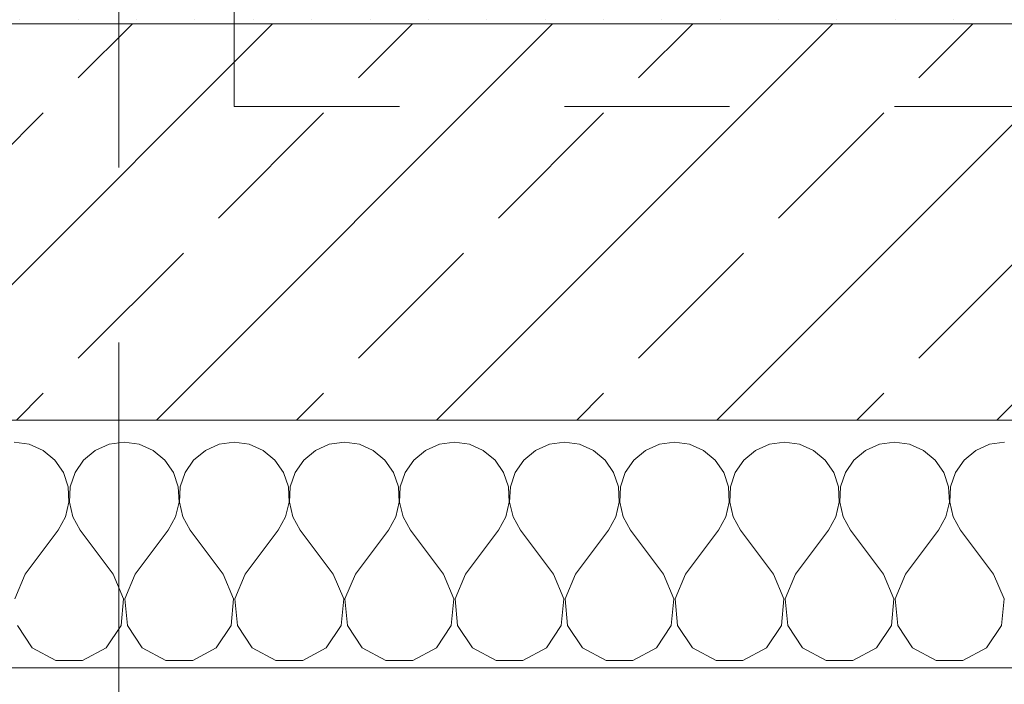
# Model space of a CAD drawing. Header units: metres. Extents: x -4 to 99, y -11 to 17.
# Tile 458 of 656: x 47.27 to 47.866, y -0.155 to 0.247. Entities that reach past the tile are written whole.
import ezdxf

# ---------------------------------------------------------------- set-up
doc = ezdxf.new("R2010")
doc.units = ezdxf.units.M
doc.header["$MEASUREMENT"] = 0
for name, pattern in [('Strichlinie doppelt', [0.546806, 0.264583, -0.105833, 0.070556, -0.105833]), ('Strichlinie eng', [0.115, 0.075, -0.04]), ('Untersicht', [0.1, 0.075, -0.025])]:
    doc.linetypes.add(name, pattern=pattern)
for name, color, linetype in [('152 - Bemaßung_ Beschriftung.Ausbau', 7, 'Continuous'), ('451 - Universal.Achsen Raster', 7, 'Continuous'), ('603 - Struktur.Bodenplatte_ Decke Roh', 7, 'Continuous'), ('604 - Struktur.Wand Aussen', 7, 'Continuous'), ('607 - Struktur.Stütze', 7, 'Continuous'), ('653 - Abdeckung.TB Verkofferung', 7, 'Continuous')]:
    doc.layers.add(name, color=color, linetype=linetype)
doc.styles.add('ERSTELLTER_STIL_2', font='txt')
doc.dimstyles.new('ERSTELLTER_STIL__1', dxfattribs={"dimtxt": 0.1, "dimasz": 0.0532, "dimexe": 0.18, "dimexo": 0.0625, "dimgap": 0, "dimtad": 1, "dimzin": 0, "dimdsep": 46, "dimtxsty": 'ERSTELLTER_STIL_2', "dimblk": 'ARROWHEAD_2', "dimblk1": 'ARROWHEAD_2', "dimblk2": 'ARROWHEAD_2', "dimcen": 0.09, "dimse1": 1, "dimse2": 1, "dimclrd": 7, "dimclre": 7, "dimclrt": 7, "dimazin": 0, "dimtfac": 1, "dimtdec": 4, "dimtmove": 0, "dimatfit": 3, "dimfxl": 1, "dimtolj": 1, "dimtzin": 0, "dimarcsym": 0})
doc.dimstyles.new('ERSTELLTER_STIL__2', dxfattribs={"dimtxt": 0.1, "dimasz": 0.0532, "dimexe": 0.18, "dimexo": 0.0625, "dimgap": 0, "dimtad": 1, "dimtih": 1, "dimtoh": 1, "dimzin": 0, "dimdsep": 46, "dimtxsty": 'ERSTELLTER_STIL_2', "dimblk": 'ARROWHEAD_2', "dimblk1": 'ARROWHEAD_2', "dimblk2": 'ARROWHEAD_2', "dimcen": 0.09, "dimse1": 1, "dimse2": 1, "dimclrd": 7, "dimclre": 7, "dimclrt": 7, "dimazin": 0, "dimtfac": 1, "dimtdec": 4, "dimtmove": 0, "dimatfit": 3, "dimfxl": 1, "dimtolj": 1, "dimtzin": 0, "dimarcsym": 0})
doc.dimstyles.new('ERSTELLTER_STIL__4', dxfattribs={"dimtxt": 0.1, "dimasz": 0.0532, "dimexe": 0.18, "dimexo": 0.0625, "dimgap": 0, "dimtad": 1, "dimzin": 0, "dimdsep": 46, "dimtxsty": 'ERSTELLTER_STIL_2', "dimblk": 'ARROWHEAD_2', "dimblk1": 'ARROWHEAD_2', "dimblk2": 'ARROWHEAD_2', "dimcen": 0.09, "dimse1": 1, "dimse2": 1, "dimclrd": 7, "dimclre": 7, "dimclrt": 7, "dimazin": 0, "dimtfac": 1, "dimtdec": 4, "dimtmove": 2, "dimatfit": 3, "dimfxl": 1, "dimtolj": 1, "dimtzin": 0, "dimarcsym": 0})
pattern_1 = [(45, (0, 0), (-0.01767767, 0.01767767), [0, -0.025])]

# ---------------------------------------------------------------- blocks, each defined once
blk = doc.blocks.new('*X98')
at = {"layer": '604 - Struktur.Wand Aussen', "color": 7, "linetype": 'Continuous', "lineweight": 5}
for p, q in [((47.27578, -0.0096), (47.26667, -0.00833)), ((47.28419, -0.01331), (47.27578, -0.0096)), ((47.32422, -0.0096), (47.31581, -0.01331)), ((47.33333, -0.00833), (47.32422, -0.0096)), ((47.34244, -0.0096), (47.33333, -0.00833)), ((47.35086, -0.01331), (47.34244, -0.0096)), ((47.39089, -0.0096), (47.38248, -0.01331)), ((47.4, -0.00833), (47.39089, -0.0096)), ((47.40911, -0.0096), (47.4, -0.00833)), ((47.41752, -0.01331), (47.40911, -0.0096)), ((47.45756, -0.0096), (47.44914, -0.01331)), ((47.46667, -0.00833), (47.45756, -0.0096)), ((47.47578, -0.0096), (47.46667, -0.00833)), ((47.48419, -0.01331), (47.47578, -0.0096)), ((47.52422, -0.0096), (47.51581, -0.01331)), ((47.53333, -0.00833), (47.52422, -0.0096)), ((47.54244, -0.0096), (47.53333, -0.00833)), ((47.55086, -0.01331), (47.54244, -0.0096)), ((47.59089, -0.0096), (47.58248, -0.01331)), ((47.6, -0.00833), (47.59089, -0.0096)), ((47.60911, -0.0096), (47.6, -0.00833)), ((47.61752, -0.01331), (47.60911, -0.0096)), ((47.65756, -0.0096), (47.64914, -0.01331)), ((47.66667, -0.00833), (47.65756, -0.0096)), ((47.67578, -0.0096), (47.66667, -0.00833)), ((47.68419, -0.01331), (47.67578, -0.0096)), ((47.72422, -0.0096), (47.71581, -0.01331)), ((47.73333, -0.00833), (47.72422, -0.0096)), ((47.74244, -0.0096), (47.73333, -0.00833)), ((47.75086, -0.01331), (47.74244, -0.0096)), ((47.79089, -0.0096), (47.78248, -0.01331)), ((47.8, -0.00833), (47.79089, -0.0096)), ((47.80911, -0.0096), (47.8, -0.00833)), ((47.81752, -0.01331), (47.80911, -0.0096)), ((47.85756, -0.0096), (47.84914, -0.01331)), ((47.86667, -0.00833), (47.85756, -0.0096)), ((47.29127, -0.01918), (47.28419, -0.01331)), ((47.31581, -0.01331), (47.30873, -0.01918)), ((47.35794, -0.01918), (47.35086, -0.01331)), ((47.38248, -0.01331), (47.37539, -0.01918)), ((47.42461, -0.01918), (47.41752, -0.01331)), ((47.44914, -0.01331), (47.44206, -0.01918)), ((47.49127, -0.01918), (47.48419, -0.01331)), ((47.51581, -0.01331), (47.50873, -0.01918)), ((47.55794, -0.01918), (47.55086, -0.01331)), ((47.58248, -0.01331), (47.57539, -0.01918)), ((47.62461, -0.01918), (47.61752, -0.01331)), ((47.64914, -0.01331), (47.64206, -0.01918)), ((47.69127, -0.01918), (47.68419, -0.01331)), ((47.71581, -0.01331), (47.70873, -0.01918)), ((47.75794, -0.01918), (47.75086, -0.01331)), ((47.78248, -0.01331), (47.77539, -0.01918)), ((47.82461, -0.01918), (47.81752, -0.01331)), ((47.84914, -0.01331), (47.84206, -0.01918)), ((47.29648, -0.02676), (47.29127, -0.01918)), ((47.30873, -0.01918), (47.30352, -0.02676)), ((47.36315, -0.02676), (47.35794, -0.01918)), ((47.37539, -0.01918), (47.37019, -0.02676)), ((47.42981, -0.02676), (47.42461, -0.01918)), ((47.44206, -0.01918), (47.43685, -0.02676)), ((47.49648, -0.02676), (47.49127, -0.01918)), ((47.50873, -0.01918), (47.50352, -0.02676)), ((47.56315, -0.02676), (47.55794, -0.01918)), ((47.57539, -0.01918), (47.57019, -0.02676)), ((47.62981, -0.02676), (47.62461, -0.01918)), ((47.64206, -0.01918), (47.63685, -0.02676)), ((47.69648, -0.02676), (47.69127, -0.01918)), ((47.70873, -0.01918), (47.70352, -0.02676)), ((47.76315, -0.02676), (47.75794, -0.01918)), ((47.77539, -0.01918), (47.77019, -0.02676)), ((47.82981, -0.02676), (47.82461, -0.01918)), ((47.84206, -0.01918), (47.83685, -0.02676)), ((47.29942, -0.03547), (47.29648, -0.02676)), ((47.30352, -0.02676), (47.30058, -0.03547)), ((47.36609, -0.03547), (47.36315, -0.02676)), ((47.37019, -0.02676), (47.36725, -0.03547)), ((47.43275, -0.03547), (47.42981, -0.02676)), ((47.43685, -0.02676), (47.43391, -0.03547)), ((47.49942, -0.03547), (47.49648, -0.02676)), ((47.50352, -0.02676), (47.50058, -0.03547)), ((47.56609, -0.03547), (47.56315, -0.02676)), ((47.57019, -0.02676), (47.56725, -0.03547)), ((47.63275, -0.03547), (47.62981, -0.02676)), ((47.63685, -0.02676), (47.63391, -0.03547)), ((47.69942, -0.03547), (47.69648, -0.02676)), ((47.70352, -0.02676), (47.70058, -0.03547)), ((47.76609, -0.03547), (47.76315, -0.02676)), ((47.77019, -0.02676), (47.76725, -0.03547)), ((47.83275, -0.03547), (47.82981, -0.02676)), ((47.83685, -0.02676), (47.83391, -0.03547)), ((47.29987, -0.04466), (47.29942, -0.03547)), ((47.30058, -0.03547), (47.30013, -0.04466)), ((47.36653, -0.04466), (47.36609, -0.03547)), ((47.36725, -0.03547), (47.3668, -0.04466)), ((47.4332, -0.04466), (47.43275, -0.03547)), ((47.43391, -0.03547), (47.43347, -0.04466)), ((47.49987, -0.04466), (47.49942, -0.03547)), ((47.50058, -0.03547), (47.50013, -0.04466)), ((47.56653, -0.04466), (47.56609, -0.03547)), ((47.56725, -0.03547), (47.5668, -0.04466)), ((47.6332, -0.04466), (47.63275, -0.03547)), ((47.63391, -0.03547), (47.63347, -0.04466)), ((47.69987, -0.04466), (47.69942, -0.03547)), ((47.70058, -0.03547), (47.70013, -0.04466)), ((47.76653, -0.04466), (47.76609, -0.03547)), ((47.76725, -0.03547), (47.7668, -0.04466)), ((47.8332, -0.04466), (47.83275, -0.03547)), ((47.83391, -0.03547), (47.83347, -0.04466)), ((47.29778, -0.05362), (47.29987, -0.04466)), ((47.30013, -0.04466), (47.30222, -0.05362)), ((47.36445, -0.05362), (47.36653, -0.04466)), ((47.3668, -0.04466), (47.36888, -0.05362)), ((47.43112, -0.05362), (47.4332, -0.04466)), ((47.43347, -0.04466), (47.43555, -0.05362)), ((47.49778, -0.05362), (47.49987, -0.04466)), ((47.50013, -0.04466), (47.50222, -0.05362)), ((47.56445, -0.05362), (47.56653, -0.04466)), ((47.5668, -0.04466), (47.56888, -0.05362)), ((47.63112, -0.05362), (47.6332, -0.04466)), ((47.63347, -0.04466), (47.63555, -0.05362)), ((47.69778, -0.05362), (47.69987, -0.04466)), ((47.70013, -0.04466), (47.70222, -0.05362)), ((47.76445, -0.05362), (47.76653, -0.04466)), ((47.7668, -0.04466), (47.76888, -0.05362)), ((47.83112, -0.05362), (47.8332, -0.04466)), ((47.83347, -0.04466), (47.83555, -0.05362)), ((47.29333, -0.06167), (47.29778, -0.05362)), ((47.30222, -0.05362), (47.30667, -0.06167)), ((47.36, -0.06167), (47.36445, -0.05362)), ((47.36888, -0.05362), (47.37333, -0.06167)), ((47.42667, -0.06167), (47.43112, -0.05362)), ((47.43555, -0.05362), (47.44, -0.06167)), ((47.49333, -0.06167), (47.49778, -0.05362)), ((47.50222, -0.05362), (47.50667, -0.06167)), ((47.56, -0.06167), (47.56445, -0.05362)), ((47.56888, -0.05362), (47.57333, -0.06167)), ((47.62667, -0.06167), (47.63112, -0.05362)), ((47.63555, -0.05362), (47.64, -0.06167)), ((47.69333, -0.06167), (47.69778, -0.05362)), ((47.70222, -0.05362), (47.70667, -0.06167)), ((47.76, -0.06167), (47.76445, -0.05362)), ((47.76888, -0.05362), (47.77333, -0.06167)), ((47.82667, -0.06167), (47.83112, -0.05362)), ((47.83555, -0.05362), (47.84, -0.06167)), ((47.27333, -0.08833), (47.29333, -0.06167)), ((47.32667, -0.08833), (47.30667, -0.06167)), ((47.34, -0.08833), (47.36, -0.06167)), ((47.39333, -0.08833), (47.37333, -0.06167)), ((47.40667, -0.08833), (47.42667, -0.06167)), ((47.46, -0.08833), (47.44, -0.06167)), ((47.47333, -0.08833), (47.49333, -0.06167)), ((47.52667, -0.08833), (47.50667, -0.06167)), ((47.54, -0.08833), (47.56, -0.06167)), ((47.59333, -0.08833), (47.57333, -0.06167)), ((47.60667, -0.08833), (47.62667, -0.06167)), ((47.66, -0.08833), (47.64, -0.06167)), ((47.67333, -0.08833), (47.69333, -0.06167)), ((47.72667, -0.08833), (47.70667, -0.06167)), ((47.74, -0.08833), (47.76, -0.06167)), ((47.79333, -0.08833), (47.77333, -0.06167)), ((47.80667, -0.08833), (47.82667, -0.06167)), ((47.86, -0.08833), (47.84, -0.06167)), ((47.27333, -0.08833), (47.26705, -0.1033)), ((47.33295, -0.1033), (47.32667, -0.08833)), ((47.34, -0.08833), (47.33371, -0.1033)), ((47.39962, -0.1033), (47.39333, -0.08833)), ((47.40667, -0.08833), (47.40038, -0.1033)), ((47.46629, -0.1033), (47.46, -0.08833)), ((47.47333, -0.08833), (47.46705, -0.1033)), ((47.53295, -0.1033), (47.52667, -0.08833)), ((47.54, -0.08833), (47.53371, -0.1033)), ((47.59962, -0.1033), (47.59333, -0.08833)), ((47.60667, -0.08833), (47.60038, -0.1033)), ((47.66629, -0.1033), (47.66, -0.08833)), ((47.67333, -0.08833), (47.66705, -0.1033)), ((47.73295, -0.1033), (47.72667, -0.08833)), ((47.74, -0.08833), (47.73371, -0.1033)), ((47.79962, -0.1033), (47.79333, -0.08833)), ((47.80667, -0.08833), (47.80038, -0.1033)), ((47.86629, -0.1033), (47.86, -0.08833)), ((47.33142, -0.11947), (47.33295, -0.1033)), ((47.33371, -0.1033), (47.33525, -0.11947)), ((47.39808, -0.11947), (47.39962, -0.1033)), ((47.40038, -0.1033), (47.40192, -0.11947)), ((47.46475, -0.11947), (47.46629, -0.1033)), ((47.46705, -0.1033), (47.46858, -0.11947)), ((47.53142, -0.11947), (47.53295, -0.1033)), ((47.53371, -0.1033), (47.53525, -0.11947)), ((47.59808, -0.11947), (47.59962, -0.1033)), ((47.60038, -0.1033), (47.60192, -0.11947)), ((47.66475, -0.11947), (47.66629, -0.1033)), ((47.66705, -0.1033), (47.66858, -0.11947)), ((47.73142, -0.11947), (47.73295, -0.1033)), ((47.73371, -0.1033), (47.73525, -0.11947)), ((47.79808, -0.11947), (47.79962, -0.1033)), ((47.80038, -0.1033), (47.80192, -0.11947)), ((47.86475, -0.11947), (47.86629, -0.1033)), ((47.26858, -0.11947), (47.27757, -0.13299)), ((47.32243, -0.13299), (47.33142, -0.11947)), ((47.33525, -0.11947), (47.34424, -0.13299)), ((47.3891, -0.13299), (47.39808, -0.11947)), ((47.40192, -0.11947), (47.4109, -0.13299)), ((47.45576, -0.13299), (47.46475, -0.11947)), ((47.46858, -0.11947), (47.47757, -0.13299)), ((47.52243, -0.13299), (47.53142, -0.11947)), ((47.53525, -0.11947), (47.54424, -0.13299)), ((47.5891, -0.13299), (47.59808, -0.11947)), ((47.60192, -0.11947), (47.6109, -0.13299)), ((47.65576, -0.13299), (47.66475, -0.11947)), ((47.66858, -0.11947), (47.67757, -0.13299)), ((47.72243, -0.13299), (47.73142, -0.11947)), ((47.73525, -0.11947), (47.74424, -0.13299)), ((47.7891, -0.13299), (47.79808, -0.11947)), ((47.80192, -0.11947), (47.8109, -0.13299)), ((47.85576, -0.13299), (47.86475, -0.11947)), ((47.27757, -0.13299), (47.29188, -0.14066)), ((47.30812, -0.14066), (47.32243, -0.13299)), ((47.34424, -0.13299), (47.35855, -0.14066)), ((47.37479, -0.14066), (47.3891, -0.13299)), ((47.4109, -0.13299), (47.42521, -0.14066)), ((47.44145, -0.14066), (47.45576, -0.13299)), ((47.47757, -0.13299), (47.49188, -0.14066)), ((47.50812, -0.14066), (47.52243, -0.13299)), ((47.54424, -0.13299), (47.55855, -0.14066)), ((47.57479, -0.14066), (47.5891, -0.13299)), ((47.6109, -0.13299), (47.62521, -0.14066)), ((47.64145, -0.14066), (47.65576, -0.13299)), ((47.67757, -0.13299), (47.69188, -0.14066)), ((47.70812, -0.14066), (47.72243, -0.13299)), ((47.74424, -0.13299), (47.75855, -0.14066)), ((47.77479, -0.14066), (47.7891, -0.13299)), ((47.8109, -0.13299), (47.82521, -0.14066)), ((47.84145, -0.14066), (47.85576, -0.13299)), ((47.29188, -0.14066), (47.30812, -0.14066)), ((47.35855, -0.14066), (47.37479, -0.14066)), ((47.42521, -0.14066), (47.44145, -0.14066)), ((47.49188, -0.14066), (47.50812, -0.14066)), ((47.55855, -0.14066), (47.57479, -0.14066)), ((47.62521, -0.14066), (47.64145, -0.14066)), ((47.69188, -0.14066), (47.70812, -0.14066)), ((47.75855, -0.14066), (47.77479, -0.14066)), ((47.82521, -0.14066), (47.84145, -0.14066))]:
    blk.add_line(p, q, dxfattribs=at)
blk = doc.blocks.new('*D363')
at = {"layer": '152 - Bemaßung_ Beschriftung.Ausbau', "color": 7, "linetype": 'Continuous', "lineweight": 5}
for p, q in [((-1.675, 0.005), (-1.675, 0.245)), ((-1.71, 0.02521), (-1.64, -0.01521)), ((-1.6225, 0.005), (-1.7275, 0.005)), ((-1.675, -0.145), (-1.675, 0.005)), ((-1.71, -0.12479), (-1.64, -0.16521)), ((-1.6225, -0.145), (-1.7275, -0.145)), ((-1.675, -0.17923), (-1.675, -0.145))]:
    blk.add_line(p, q, dxfattribs=at)
at = {"layer": '152 - Bemaßung_ Beschriftung.Ausbau', "color": 7, "lineweight": 5, "insert": (-1.68664, -0.14589), "char_height": 0.1, "attachment_point": 7, "rotation": 90, "style": 'ERSTELLTER_STIL_2'}
blk.add_mtext('\\A1;{\\pql;\\fArial|b0|i0|c0|p38;15}', dxfattribs=at)
blk = doc.blocks.new('ARROWHEAD_2')
at = {"color": 0, "linetype": 'Continuous', "lineweight": 0}
for p, q in [((-0.378, -0.655), (0.378, 0.655)), ((0, 0), (-1, 0))]:
    blk.add_line(p, q, dxfattribs=at)
blk = doc.blocks.new('*D364')
at = {"layer": '152 - Bemaßung_ Beschriftung.Ausbau', "color": 7, "linetype": 'Continuous', "lineweight": 5}
blk.add_line((-1.71, 0.02521), (-1.64, -0.01521), dxfattribs=at)
blk = doc.blocks.new('*D369')
at = {"layer": '152 - Bemaßung_ Beschriftung.Ausbau', "color": 7, "linetype": 'Continuous', "lineweight": 5}
for p, q in [((-2.175, 0.005), (-2.175, 0.245)), ((-2.21, 0.02521), (-2.14, -0.01521)), ((-2.1225, 0.005), (-2.2275, 0.005)), ((-2.175, -0.145), (-2.175, 0.005)), ((-2.21, -0.12479), (-2.14, -0.16521)), ((-2.1225, -0.145), (-2.2275, -0.145)), ((-2.175, -0.17923), (-2.175, -0.145))]:
    blk.add_line(p, q, dxfattribs=at)
at = {"layer": '152 - Bemaßung_ Beschriftung.Ausbau', "color": 7, "lineweight": 5, "insert": (-2.1845, -0.14511), "char_height": 0.1, "attachment_point": 7, "rotation": 90, "style": 'ERSTELLTER_STIL_2'}
blk.add_mtext('\\A1;{\\pql;\\fArial|b0|i0|c0|p38;15}', dxfattribs=at)
blk = doc.blocks.new('*D370')
at = {"layer": '152 - Bemaßung_ Beschriftung.Ausbau', "color": 7, "linetype": 'Continuous', "lineweight": 5}
for p, q in [((-2.21, 0.27019), (-2.14, 0.22978)), ((-2.14, 0.22479), (-2.21, 0.26521)), ((-2.1225, 0.245), (-2.2275, 0.245)), ((-2.175, 0.005), (-2.175, 0.245)), ((-2.21, 0.02521), (-2.14, -0.01521))]:
    blk.add_line(p, q, dxfattribs=at)
at = {"layer": '152 - Bemaßung_ Beschriftung.Ausbau', "color": 7, "lineweight": 5, "insert": (-2.195, 0.04911), "char_height": 0.1, "attachment_point": 7, "rotation": 90, "style": 'ERSTELLTER_STIL_2'}
blk.add_mtext('\\A1;{\\pql;\\fArial|b0|i0|c0|p38;24}', dxfattribs=at)
blk = doc.blocks.new('*D412')
at = {"layer": '152 - Bemaßung_ Beschriftung.Ausbau', "color": 7, "linetype": 'Continuous', "lineweight": 5}
for p, q in [((46.78, -4.1125), (46.78, -4.0075)), ((47.93999, -4.1125), (47.93999, -4.0075)), ((46.80021, -4.025), (46.75979, -4.095)), ((47.9602, -4.025), (47.91978, -4.095)), ((46.78, -4.06), (47.93999, -4.06))]:
    blk.add_line(p, q, dxfattribs=at)
at = {"layer": '152 - Bemaßung_ Beschriftung.Ausbau', "color": 7, "lineweight": 5, "insert": (47.22697, -4.04), "char_height": 0.1, "attachment_point": 7, "style": 'ERSTELLTER_STIL_2'}
blk.add_mtext('\\A1;{\\pql;\\fArial|b0|i0|c0|p38;1,16}', dxfattribs=at)
blk = doc.blocks.new('*D444')
at = {"layer": '152 - Bemaßung_ Beschriftung.Ausbau', "color": 7, "linetype": 'Continuous', "lineweight": 5}
for p, q in [((47.27, -4.6125), (47.27, -4.5075)), ((43.9852, -4.525), (43.94478, -4.595)), ((47.29021, -4.525), (47.24979, -4.595)), ((43.96499, -4.56), (47.27, -4.56))]:
    blk.add_line(p, q, dxfattribs=at)
at = {"layer": '152 - Bemaßung_ Beschriftung.Ausbau', "color": 7, "lineweight": 5, "char_height": 0.1, "attachment_point": 7, "style": 'ERSTELLTER_STIL_2'}
for s, insert in [('\\A1;{\\pql;\\fArial|b0|i0|c0|p38;3,30\\fArial|b0|i0|c0|p38;\\A1{\\H.66x;\\S5^  ;}}', (45.38354, -4.55941)), ('\\A1;{\\pql;\\fArial|b0|i0|c0|p38;13}', (47.098, -4.54))]:
    blk.add_mtext(s, dxfattribs=dict(at, insert=insert))
blk = doc.blocks.new('*D445')
at = {"layer": '152 - Bemaßung_ Beschriftung.Ausbau', "color": 7, "linetype": 'Continuous', "lineweight": 5}
for p, q in [((47.27, -4.6125), (47.27, -4.5075)), ((47.4, -4.6125), (47.4, -4.5075)), ((47.29021, -4.525), (47.24979, -4.595)), ((47.42021, -4.525), (47.37979, -4.595)), ((47.27, -4.56), (47.4, -4.56))]:
    blk.add_line(p, q, dxfattribs=at)
blk = doc.blocks.new('*D446')
at = {"layer": '152 - Bemaßung_ Beschriftung.Ausbau', "color": 7, "linetype": 'Continuous', "lineweight": 5}
for p, q in [((47.4, -4.6125), (47.4, -4.5075)), ((47.56749, -4.6125), (47.56749, -4.5075)), ((47.42021, -4.525), (47.37979, -4.595)), ((47.5877, -4.525), (47.54728, -4.595)), ((47.4, -4.56), (47.56749, -4.56))]:
    blk.add_line(p, q, dxfattribs=at)
blk = doc.blocks.new('*D447')
at = {"layer": '152 - Bemaßung_ Beschriftung.Ausbau', "color": 7, "linetype": 'Continuous', "lineweight": 5}
for p, q in [((47.56749, -4.6125), (47.56749, -4.5075)), ((50.85, -4.6125), (50.85, -4.5075)), ((47.5877, -4.525), (47.54728, -4.595)), ((50.87021, -4.525), (50.82979, -4.595)), ((47.56749, -4.56), (50.85, -4.56))]:
    blk.add_line(p, q, dxfattribs=at)
at = {"layer": '152 - Bemaßung_ Beschriftung.Ausbau', "color": 7, "lineweight": 5, "char_height": 0.1, "attachment_point": 7, "style": 'ERSTELLTER_STIL_2'}
for s, insert in [('\\A1;{\\pql;\\fArial|b0|i0|c0|p38;16\\fArial|b0|i0|c0|p38;\\A1{\\H.66x;\\S75^  ;}}', (47.58772, -4.54165)), ('\\A1;{\\pql;\\fArial|b0|i0|c0|p38;3,28\\fArial|b0|i0|c0|p38;\\A1{\\H.66x;\\S25^  ;}}', (49.07572, -4.55941)), ('\\A1;{\\pql;\\fArial|b0|i0|c0|p38;17}', (50.678, -4.54))]:
    blk.add_mtext(s, dxfattribs=dict(at, insert=insert))
blk = doc.blocks.new('*D485')
at = {"layer": '152 - Bemaßung_ Beschriftung.Ausbau', "color": 7, "linetype": 'Continuous', "lineweight": 5}
for p, q in [((47.17999, -5.1125), (47.17999, -5.0075)), ((47.47999, -5.1125), (47.47999, -5.0075)), ((47.2002, -5.025), (47.15978, -5.095)), ((47.5002, -5.025), (47.45978, -5.095)), ((47.17999, -5.06), (47.47999, -5.06))]:
    blk.add_line(p, q, dxfattribs=at)
at = {"layer": '152 - Bemaßung_ Beschriftung.Ausbau', "color": 7, "lineweight": 5, "insert": (47.2541, -5.04), "char_height": 0.1, "attachment_point": 7, "style": 'ERSTELLTER_STIL_2'}
blk.add_mtext('\\A1;{\\pql;\\fArial|b0|i0|c0|p38;30}', dxfattribs=at)
blk = doc.blocks.new('*D486')
at = {"layer": '152 - Bemaßung_ Beschriftung.Ausbau', "color": 7, "linetype": 'Continuous', "lineweight": 5}
for p, q in [((47.47999, -5.1125), (47.47999, -5.0075)), ((50.77999, -5.1125), (50.77999, -5.0075)), ((47.5002, -5.025), (47.45978, -5.095)), ((50.8002, -5.025), (50.75978, -5.095)), ((47.47999, -5.06), (50.77999, -5.06))]:
    blk.add_line(p, q, dxfattribs=at)
at = {"layer": '152 - Bemaßung_ Beschriftung.Ausbau', "color": 7, "lineweight": 5, "insert": (48.99696, -5.04), "char_height": 0.1, "attachment_point": 7, "style": 'ERSTELLTER_STIL_2'}
blk.add_mtext('\\A1;{\\pql;\\fArial|b0|i0|c0|p38;3,30}', dxfattribs=at)
blk = doc.blocks.new('*D497')
at = {"layer": '152 - Bemaßung_ Beschriftung.Ausbau', "color": 7, "linetype": 'Continuous', "lineweight": 5}
for p, q in [((-0.165, -5.6125), (-0.165, -5.5075)), ((62.42503, -5.6125), (62.42503, -5.5075)), ((-0.14479, -5.525), (-0.18521, -5.595)), ((62.40482, -5.595), (62.44523, -5.525)), ((-0.19923, -5.56), (-0.165, -5.56)), ((-0.165, -5.56), (62.42503, -5.56)), ((62.42503, -5.56), (62.45926, -5.56))]:
    blk.add_line(p, q, dxfattribs=at)
at = {"layer": '152 - Bemaßung_ Beschriftung.Ausbau', "color": 7, "lineweight": 5, "insert": (30.95904, -5.54), "char_height": 0.1, "attachment_point": 7, "style": 'ERSTELLTER_STIL_2'}
blk.add_mtext('\\A1;{\\pql;\\fArial|b0|i0|c0|p38;62,59}', dxfattribs=at)

msp = doc.modelspace()

# ---------------------------------------------------------------- hatches: boundary and pattern name
at = {"layer": '604 - Struktur.Wand Aussen', "linetype": 'Continuous', "lineweight": 0, "true_color": 0x000000}
h = msp.add_hatch(dxfattribs=at)
h.set_pattern_fill('Gips_0001', color=18, style=0, pattern_type=2)
h.set_pattern_definition(pattern_1)
h.paths.add_polyline_path([(47.93999, 0.255), (47.48999, 0.255), (47.48999, 0.245), (47.93999, 0.245)])
h = msp.add_hatch(dxfattribs=at)
h.set_pattern_fill('Beton__Stahlbeton_0001', color=18, style=0, pattern_type=2)
h.set_pattern_definition([(45, (0, 0), (-0.0848528, 0.0848528), []), (45, (-0.04243, 0.04243), (-0.0848528, 0.0848528), [0.09, -0.03])])
h.paths.add_polyline_path([(46.72, 0.125), (46.72, 0.005), (47.99999, 0.005), (47.99999, 0.125), (47.93999, 0.125), (47.93999, 0.195), (47.93999, 0.245), (46.78, 0.245), (46.78, 0.195), (46.78, 0.125)])
h = msp.add_hatch(dxfattribs=at)
h.set_pattern_fill('Verputz_0001', color=18, style=0, pattern_type=2)
h.set_pattern_definition([(0, (0, 0), (0, 0.08660254), [0, -0.05]), (0, (0.025, 0.0433), (0, 0.08660254), [0, -0.05])])
h.paths.add_polyline_path([(46.69, -0.145), (46.69, -0.155), (48.02999, -0.155), (48.02999, -0.145)])
at = {"layer": '607 - Struktur.Stütze', "linetype": 'Continuous', "lineweight": 0, "true_color": 0x000000}
h = msp.add_hatch(dxfattribs=at)
h.set_pattern_fill('Gips_0001', color=18, style=0, pattern_type=2)
h.set_pattern_definition(pattern_1)
h.paths.add_polyline_path([(47.16999, 0.255), (47.16999, 0.245), (47.48999, 0.245), (47.48999, 0.255), (47.47999, 0.255), (47.47999, 0.24998), (47.17999, 0.24998), (47.17999, 0.255)])

# ---------------------------------------------------------------- linework, layer by layer
at = {"layer": '451 - Universal.Achsen Raster', "color": 160, "linetype": 'Strichlinie doppelt', "lineweight": 9, "true_color": 0x3232ff}
msp.add_line((47.32999, -10.585), (47.32999, 16.355), dxfattribs=at)
at = {"layer": '603 - Struktur.Bodenplatte_ Decke Roh', "color": 7, "linetype": 'Strichlinie eng', "lineweight": 9, "flags": 128}
msp.add_lwpolyline([(55.21999, 0.005), (43.73, 0.005)], dxfattribs=at)
at = {"layer": '604 - Struktur.Wand Aussen', "color": 7, "linetype": 'Continuous', "lineweight": 13}
for p, q in [((47.93999, 0.245), (46.78, 0.245)), ((46.72, 0.005), (47.99999, 0.005))]:
    msp.add_line(p, q, dxfattribs=at)
at = {"layer": '604 - Struktur.Wand Aussen', "color": 7, "linetype": 'Continuous', "lineweight": 5}
msp.add_line((46.72, -0.145), (47.99999, -0.145), dxfattribs=at)
at = {"layer": '653 - Abdeckung.TB Verkofferung', "color": 7, "linetype": 'Untersicht', "lineweight": 9}
for q in [(47.4, 0.74948), (50.85, 0.19498)]:
    msp.add_line((47.4, 0.19498), q, dxfattribs=at)

# ---------------------------------------------------------------- block references
at = {"layer": '604 - Struktur.Wand Aussen', "color": 7, "lineweight": 18}
msp.add_blockref('*X98', (0, 0), dxfattribs=at)

# ---------------------------------------------------------------- dimensions: what is measured, and where the dimension line sits
at = {"layer": '152 - Bemaßung_ Beschriftung.Ausbau', "color": 7, "linetype": 'Continuous', "lineweight": 5}
for base, p1, p2, picture, middle in [((50.85, -4.56), (47.56749, 0.70998), (50.85, 3.25249), '*D447', (49.37877, -4.49)), ((47.27, -4.56), (43.96499, 0.70998), (47.27, 2.97896), '*D444', (45.64848, -4.49)), ((47.4, -4.56), (47.27, 2.97896), (47.4, 2.97896), '*D445', (47.17423, -4.49)), ((47.56749, -4.56), (47.4, 2.97896), (47.56749, 0.70998), '*D446', (47.83713, -4.49)), ((47.47999, -5.06), (47.17999, 0.69998), (47.47999, 0.69998), '*D485', (47.33034, -4.99)), ((50.77999, -5.06), (47.47999, 0.69998), (50.77999, 0.69998), '*D486', (49.12684, -4.99)), ((47.93999, -4.06), (46.78, 0.125), (47.93999, 0.125), '*D412', (47.35685, -3.99)), ((62.42503, -5.56), (-0.165, -0.145), (62.42503, -0.145), '*D497', (31.12704, -5.49))]:
    dim = msp.add_linear_dim(base=base, p1=p1, p2=p2, dimstyle='ERSTELLTER_STIL__2', dxfattribs=at)
    dim.commit()
    dim.dimension.update_dxf_attribs({"geometry": picture, "text_midpoint": middle, "dimtype": 160})
for base, p1, p2, dimstyle, picture, middle in [((-2.175, 0.245), (62.27503, 0.005), (0.36999, 0.245), 'ERSTELLTER_STIL__1', '*D370', (-2.245, 0.12535)), ((-2.175, 0.005), (-0.165, -0.145), (62.27503, 0.005), 'ERSTELLTER_STIL__4', '*D369', (-2.2345, -0.06888)), ((-1.675, 0.005), (-0.165, -0.145), (62.27503, 0.005), 'ERSTELLTER_STIL__4', '*D363', (-1.73664, -0.06965)), ((-1.675, 0.005), (62.275025, 0.005), (-0.015, 0.005), 'ERSTELLTER_STIL__1', '*D364', (-1.7450000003, 0.001853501))]:
    dim = msp.add_linear_dim(base=base, p1=p1, p2=p2, angle=90, dimstyle=dimstyle, dxfattribs=at)
    dim.commit()
    dim.dimension.update_dxf_attribs({"geometry": picture, "text_midpoint": middle, "dimtype": 160, "text_rotation": 90})

doc.saveas('drawing.dxf')
